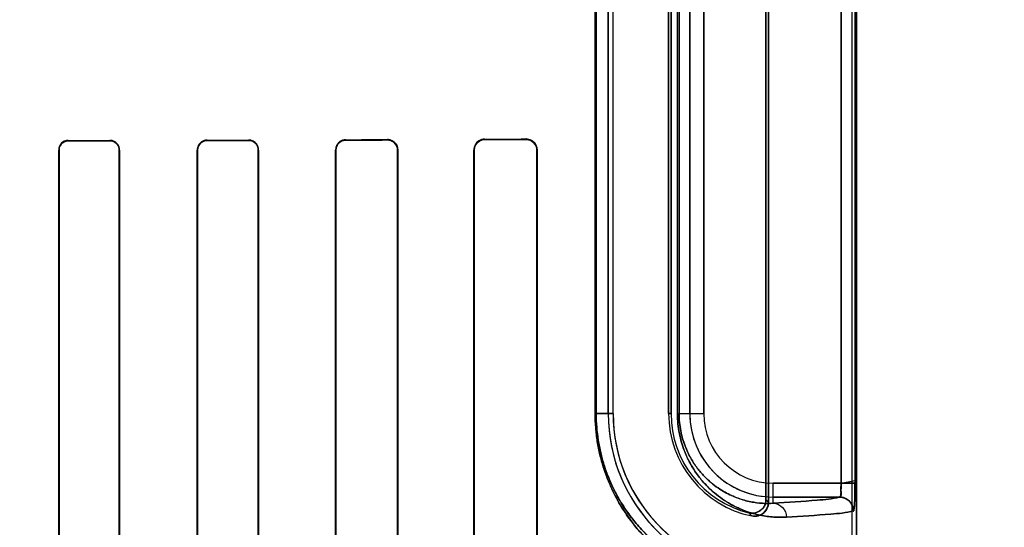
# Model space of a CAD drawing. Header units: millimetres. Extents: x 0 to 297, y 0 to 210.
# Tile 376 of 455: x 242.728 to 242.976, y 158.393 to 158.521. Entities that reach past the tile are written whole.
import ezdxf

# ---------------------------------------------------------------- set-up
doc = ezdxf.new("R2010")
doc.units = ezdxf.units.MM
doc.header["$LTSCALE"] = 16.335
doc.layers.get('0').update_dxf_attribs({"linetype": 'CONTINUOUS'})
for name, color, linetype in [('AXES_REF', 7, 'CONTINUOUS'), ('INTFCLR_1', 7, 'CONTINUOUS'), ('INTFCLR_72935', 7, 'CONTINUOUS')]:
    doc.layers.add(name, color=color, linetype=linetype)

msp = doc.modelspace()

# ---------------------------------------------------------------- linework, layer by layer
at = {"color": 7, "linetype": 'Continuous'}
for radius in [6.787079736, 6.7865, 6.743039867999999]:
    msp.add_circle((241.4889104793, 154.7114782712), radius, dxfattribs=at)
msp.add_arc((241.4889104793, 154.7114782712), 6.72, 278.2771290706, 261.7228709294, dxfattribs=at)
at = {"layer": 'AXES_REF', "color": 9, "linetype": 'Continuous'}
msp.add_circle((241.4889104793, 154.7114782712), 4.150003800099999, dxfattribs=at)
at = {"layer": 'AXES_REF', "color": 7, "linetype": 'Continuous'}
msp.add_arc((241.4889104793, 154.7114782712), 6.874, 113.0826847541, 66.9173152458, dxfattribs=at)
at = {"layer": 'AXES_REF', "color": 9, "linetype": 'Continuous'}
msp.add_arc((241.4889104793, 154.7114782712), 6.191158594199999, 94.4118118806, 85.5881881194, dxfattribs=at)
at = {"layer": 'INTFCLR_1', "color": 6, "linetype": 'Continuous'}
for p, q in [((242.9379582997, 159.0304801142), (242.9379582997, 157.1614683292)), ((242.9391925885, 159.0304683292), (242.9391925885, 157.1614683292)), ((242.916345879, 158.399812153), (242.916345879, 158.6111245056)), ((242.9169582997, 158.6118924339), (242.9169582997, 158.3990442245)), ((242.876555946, 158.5894683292), (242.876555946, 158.4214683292)), ((242.8777902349, 158.4214683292), (242.8777902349, 158.5894683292)), ((242.8917902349, 158.4214683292), (242.8917902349, 158.5894683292)), ((242.8924026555, 158.5894683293), (242.8924026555, 158.4214683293)), ((242.737955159, 158.4879683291), (242.737955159, 158.2849683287)), ((242.7380392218, 158.4879683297), (242.7380392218, 158.2849683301)), ((242.7532036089, 158.2849683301), (242.7532036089, 158.4879683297)), ((242.7532904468, 158.2849683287), (242.7532904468, 158.4879683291)), ((242.7728738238, 158.4879683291), (242.7728738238, 158.2849683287)), ((242.7729640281, 158.4879683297), (242.7729640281, 158.2849683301)), ((242.7882873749, 158.2849683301), (242.7882873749, 158.4879683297)), ((242.7883817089, 158.2849683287), (242.7883817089, 158.4879683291)), ((242.8077693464, 158.4879683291), (242.8077693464, 158.2849683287)), ((242.8078688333, 158.4879683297), (242.8078688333, 158.2849683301)), ((242.8233938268, 158.2849683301), (242.8233938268, 158.4879683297)), ((242.8234999, 158.2849683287), (242.8234999, 158.4879683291)), ((242.8426325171, 158.4879683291), (242.8426325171, 158.2849683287)), ((242.8427473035, 158.4879683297), (242.8427473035, 158.2849683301)), ((242.8585317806, 158.2849683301), (242.8585317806, 158.4879683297)), ((242.8586586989, 158.2849683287), (242.8586586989, 158.4879683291))]:
    msp.add_line(p, q, dxfattribs=at)
at = {"layer": 'INTFCLR_1', "color": 9, "linetype": 'Continuous'}
for p, q in [((242.9352921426, 158.4039077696), (242.9352921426, 158.6070288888)), ((242.9387884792, 158.6070288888), (242.9387884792, 158.4039077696)), ((242.8732516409, 158.4214683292), (242.8732516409, 158.5894683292)), ((242.8735098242, 158.5894683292), (242.8735098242, 158.4214683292)), ((242.8940143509, 158.4214683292), (242.8940143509, 158.5894683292)), ((242.8944233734, 158.5894683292), (242.8944233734, 158.4214683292)), ((242.897132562, 158.5894683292), (242.897132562, 158.4214683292)), ((242.900632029, 158.4214683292), (242.900632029, 158.5894683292)), ((242.740356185, 158.4902897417), (242.740356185, 158.4903743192)), ((242.750856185, 158.4903970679), (242.750856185, 158.4903108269)), ((242.775356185, 158.4903663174), (242.775356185, 158.4904572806)), ((242.785856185, 158.4904864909), (242.785856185, 158.4903930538)), ((242.810356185, 158.4904633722), (242.810356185, 158.4905640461)), ((242.820856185, 158.4906019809), (242.820856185, 158.4904973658)), ((242.845356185, 158.4905876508), (242.845356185, 158.4907045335)), ((242.855856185, 158.4907561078), (242.855856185, 158.490631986)), ((242.7379551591, 158.4879683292), (242.7380392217, 158.4879683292)), ((242.7532036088, 158.4879683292), (242.7532904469, 158.4879683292)), ((242.772873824, 158.4879683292), (242.7729640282, 158.4879683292)), ((242.7882873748, 158.4879683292), (242.7883817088, 158.4879683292)), ((242.8077693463, 158.4879683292), (242.8078688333, 158.4879683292)), ((242.8233938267, 158.4879683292), (242.8234999, 158.4879683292)), ((242.8426325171, 158.4879683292), (242.8427473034, 158.4879683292)), ((242.8585317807, 158.4879683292), (242.8586586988, 158.4879683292)), ((242.8732516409, 158.4214683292), (242.8777902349, 158.4214683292)), ((242.8924026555, 158.4214683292), (242.8917902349, 158.4214683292)), ((242.8940143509, 158.4214683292), (242.900632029, 158.4214683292)), ((242.9181925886, 158.3988371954), (242.9181925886, 158.4039077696)), ((242.9352921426, 158.4039077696), (242.9181925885, 158.4039077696)), ((242.9181925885, 158.4004083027), (242.9349151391, 158.4004083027))]:
    msp.add_line(p, q, dxfattribs=at)
at = {"layer": 'INTFCLR_1', "color": 7, "linetype": 'Continuous'}
for p, q in [((242.9352921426, 158.4039077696), (242.9387899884, 158.4045840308)), ((242.9387884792, 158.4039077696), (242.9352921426, 158.4039077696))]:
    msp.add_line(p, q, dxfattribs=at)
at = {"layer": 'INTFCLR_1', "color": 6, "linetype": 'Continuous'}
for radius, start, end in [(0.0416366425, 179.9999999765, 267.2479465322), (0.0404023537, 180.0000016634, 267.2480109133), (0.0264023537, 180.0000025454, 258.1110820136), (0.025789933, 179.9999997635, 256.1647639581)]:
    msp.add_arc((242.9181925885, 158.4214683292), radius, start, end, dxfattribs=at)
at = {"layer": 'INTFCLR_1', "color": 9, "linetype": 'Continuous'}
for centre, radius, start, end in [((242.9181925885, 158.4214683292), 0.0210600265, 179.9999999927, 270.000000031), ((242.9181925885, 158.4214683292), 0.0175605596, 180.0000002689, 269.9999999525), ((242.9618619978, 158.4354829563), 0.0578283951, 218.0856596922, 219.0588532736), ((242.9620839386, 158.441569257), 0.0674070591, 222.0440527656, 222.9598197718)]:
    msp.add_arc(centre, radius, start, end, dxfattribs=at)
at = {"layer": 'INTFCLR_1', "color": 6, "linetype": 'Continuous'}
for major_axis, ratio, start_param, end_param in [((0.3650864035, 0), 0.0034906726, -1.0322457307, -0.9983944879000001), ((0.3860864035, 0), 0.0034906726, -1.0644388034, -1.0330623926), ((0.3650864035, 0), 0.0034906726, -0.9162996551, -0.8795209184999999), ((0.3860864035, 0), 0.0034906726, -0.9573995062, -0.9237350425), ((0.3650864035, 0), 0.0034906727, -0.7888979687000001, -0.7475038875), ((0.3860864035, 0), 0.0034906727, -0.8415583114, -0.8044638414), ((0.3650864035, 0), 0.0034906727, -0.642674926, -0.5930216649), ((0.3860864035, 0), 0.0034906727, -0.7121557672, -0.6694696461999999)]:
    msp.add_ellipse((242.553106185, 158.4914683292), major_axis=major_axis, ratio=ratio, start_param=start_param, end_param=end_param, dxfattribs=at)
for points, knots in [([(242.740356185, 158.4903743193), (242.7397759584, 158.4903731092), (242.7385057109, 158.4898964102), (242.737955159, 158.4886139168), (242.737955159, 158.4879683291)], [0, 0, 0, 0, 0.4733403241, 1, 1, 1, 1]), ([(242.7403561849, 158.4902897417), (242.7398825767, 158.4902888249), (242.7386742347, 158.4899223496), (242.7380392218, 158.4886738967), (242.7380392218, 158.4879683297)], [0, 0, 0, 0, 0.4016441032, 1, 1, 1, 1]), ([(242.7532904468, 158.4879683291), (242.7532904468, 158.4884875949), (242.7528833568, 158.4897605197), (242.751574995, 158.4903986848), (242.7508561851, 158.490397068)], [0, 0, 0, 0, 0.419412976, 1, 1, 1, 1]), ([(242.7532036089, 158.4879683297), (242.7532036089, 158.4884732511), (242.7528066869, 158.4897017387), (242.7515454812, 158.4903122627), (242.750856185, 158.4903108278)], [0, 0, 0, 0, 0.4228046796, 1, 1, 1, 1]), ([(242.7753561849, 158.4904572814), (242.7748848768, 158.490456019), (242.7735981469, 158.4900993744), (242.7728738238, 158.4887580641), (242.7728738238, 158.4879683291)], [0, 0, 0, 0, 0.3737455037, 1, 1, 1, 1]), ([(242.7753561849, 158.4903663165), (242.7749077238, 158.4903652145), (242.773669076, 158.4900273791), (242.7729640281, 158.4887344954), (242.7729640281, 158.4879683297)], [0, 0, 0, 0, 0.3692179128, 1, 1, 1, 1]), ([(242.7883817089, 158.4879683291), (242.7883817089, 158.488488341), (242.787978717, 158.489804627), (242.7866192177, 158.4904886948), (242.785856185, 158.4904864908)], [0, 0, 0, 0, 0.4052942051, 1, 1, 1, 1]), ([(242.7882873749, 158.4879683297), (242.7882873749, 158.4884769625), (242.7878911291, 158.4897459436), (242.7865832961, 158.4903949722), (242.785856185, 158.4903930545)], [0, 0, 0, 0, 0.4115996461, 1, 1, 1, 1]), ([(242.810356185, 158.4905640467), (242.8098366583, 158.4905622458), (242.8084896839, 158.4901607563), (242.8077693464, 158.4887654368), (242.8077693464, 158.4879683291)], [0, 0, 0, 0, 0.3945884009, 1, 1, 1, 1]), ([(242.810356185, 158.4904633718), (242.8098375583, 158.4904617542), (242.8085379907, 158.4900568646), (242.8078688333, 158.4887168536), (242.8078688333, 158.4879683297)], [0, 0, 0, 0, 0.4092869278, 1, 1, 1, 1]), ([(242.8234999, 158.4879683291), (242.8234999, 158.4884722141), (242.8231202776, 158.4898413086), (242.8216921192, 158.4906051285), (242.820856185, 158.4906019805)], [0, 0, 0, 0, 0.3760826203, 1, 1, 1, 1]), ([(242.8233938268, 158.4879683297), (242.8233938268, 158.4884740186), (242.8230075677, 158.489793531), (242.8216385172, 158.4904999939), (242.820856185, 158.4904973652)], [0, 0, 0, 0, 0.3926077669, 1, 1, 1, 1]), ([(242.8453561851, 158.490704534), (242.8448516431, 158.4907021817), (242.8434423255, 158.4903214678), (242.8426325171, 158.4888474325), (242.8426325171, 158.4879683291)], [0, 0, 0, 0, 0.3646494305, 1, 1, 1, 1]), ([(242.8453561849, 158.490587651), (242.8448916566, 158.4905857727), (242.8435460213, 158.4902400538), (242.8427473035, 158.4888270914), (242.8427473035, 158.4879683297)], [0, 0, 0, 0, 0.3510423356, 1, 1, 1, 1]), ([(242.8586586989, 158.4879683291), (242.8586586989, 158.4884500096), (242.8583074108, 158.4898884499), (242.8567890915, 158.490760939), (242.8558561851, 158.4907561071)], [0, 0, 0, 0, 0.3405065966, 1, 1, 1, 1]), ([(242.8585317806, 158.4879683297), (242.8585317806, 158.488455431), (242.858170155, 158.4898354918), (242.8567227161, 158.4906358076), (242.8558561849, 158.4906319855)], [0, 0, 0, 0, 0.3598452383, 1, 1, 1, 1]), ([(242.9349151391, 158.4004083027), (242.935392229, 158.4004730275), (242.9351019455, 158.4023083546), (242.9352964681, 158.4032104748), (242.9352921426, 158.4039077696)], [0, 0, 0, 0, 0.4084435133, 1, 1, 1, 1]), ([(242.9120254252, 158.3964266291), (242.9125803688, 158.3962899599), (242.9137743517, 158.3962966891), (242.9156624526, 158.3973087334), (242.916345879, 158.3988813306), (242.916345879, 158.399812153)], [0, 0, 0, 0, 0.2761837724, 0.5501894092, 1, 1, 1, 1]), ([(242.9384080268, 158.3969088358), (242.938407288, 158.397574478), (242.9380552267, 158.3987463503), (242.9367505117, 158.4000540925), (242.9355797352, 158.4004075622), (242.9349151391, 158.4004083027)], [0, 0, 0, 0, 0.3682330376, 0.6323456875, 1, 1, 1, 1]), ([(242.9169582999, 158.3990442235), (242.9169582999, 158.3984839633), (242.9166765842, 158.3973454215), (242.9152892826, 158.3957670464), (242.9136452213, 158.3954445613), (242.9127533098, 158.3956323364)], [0, 0, 0, 0, 0.2757362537, 0.5514164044, 1, 1, 1, 1])]:
    msp.add_open_spline(points, degree=3, knots=knots, dxfattribs=at)
at = {"layer": 'INTFCLR_1', "color": 9, "linetype": 'Continuous'}
for points, knots in [([(242.8732516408, 158.4214683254), (242.873251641, 158.4202778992), (242.8733451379, 158.4179211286), (242.8736906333, 158.4150110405), (242.8740922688, 158.4127532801), (242.8745579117, 158.4106066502), (242.8751248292, 158.4085402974), (242.8757822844, 158.4065605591), (242.876465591, 158.4047147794), (242.8777179, 158.4017771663), (242.8793756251, 158.3986908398), (242.881179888, 158.3959252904), (242.8829263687, 158.3935316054), (242.8847449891, 158.3913847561), (242.8866061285, 158.3894727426), (242.8883622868, 158.387816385), (242.8897169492, 158.3866834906), (242.8906248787, 158.3859825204)], [0, 0, 0, 0, 0.0873056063, 0.1727704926, 0.2147018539, 0.2554518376, 0.3338358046, 0.3716889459, 0.4084198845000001, 0.4781551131, 0.6057604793, 0.6646683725, 0.7202366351, 0.8229940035, 0.8706560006, 0.9158765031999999, 1, 1, 1, 1]), ([(242.8735098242, 158.4214683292), (242.873509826, 158.4203313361), (242.8735987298, 158.4180804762), (242.8739272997, 158.4153011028), (242.8743092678, 158.4131447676), (242.8747520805, 158.4110947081), (242.8752911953, 158.4091213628), (242.8759164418, 158.4072308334), (242.87656621, 158.4054684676), (242.8777566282, 158.4026644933), (242.8793328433, 158.3997182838), (242.8810483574, 158.3970786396), (242.8827086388, 158.3947947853), (242.8844372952, 158.3927468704), (242.8862066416, 158.3909233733), (242.8878753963, 158.3893445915), (242.8891630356, 158.3882649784), (242.8900259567, 158.3875969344)], [0, 0, 0, 0, 0.08743937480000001, 0.173026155, 0.215012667, 0.255815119, 0.3342907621, 0.3721744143, 0.4089270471, 0.4787142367, 0.6063083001, 0.6652060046, 0.7207267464, 0.8233730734, 0.8709444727, 0.916075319, 1, 1, 1, 1]), ([(242.8940143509, 158.4214683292), (242.8940143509, 158.4206190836), (242.8940961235, 158.4189430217), (242.894450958, 158.4165120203), (242.895000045, 158.4142385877), (242.8956972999, 158.4121597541), (242.8965025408, 158.4102791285), (242.8973831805, 158.4085865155), (242.8983173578, 158.4070627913), (242.8995747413, 158.4052866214), (242.9012051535, 158.4033762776), (242.9032503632, 158.4014597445), (242.9052921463, 158.3999034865), (242.9078889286, 158.3982842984), (242.9110596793, 158.3968253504), (242.9142259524, 158.3959266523), (242.9166207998, 158.3955176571), (242.9188332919, 158.3952909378), (242.9204699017, 158.3952790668), (242.9215324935, 158.3953377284)], [0, 0, 0, 0, 0.0600375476, 0.1184073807, 0.1734336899, 0.2251567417, 0.2732358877, 0.317912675, 0.3599266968, 0.3994875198, 0.4716710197, 0.5370331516, 0.5972817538, 0.6528632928, 0.7531314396, 0.8428522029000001, 0.8846845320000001, 0.924765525, 1, 1, 1, 1]), ([(242.8944233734, 158.4214683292), (242.8944233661, 158.4207280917), (242.8944943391, 158.4192672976), (242.894802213, 158.4171488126), (242.8952786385, 158.4151680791), (242.8958834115, 158.4133576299), (242.8965818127, 158.4117203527), (242.8973455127, 158.4102472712), (242.8981554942, 158.4089218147), (242.899245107, 158.40737836), (242.9006572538, 158.40572), (242.902427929, 158.404058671), (242.9041948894, 158.4027122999), (242.9064387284, 158.4013157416), (242.9091766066, 158.4000631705), (242.9119079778, 158.3992998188), (242.9139711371, 158.3989595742), (242.9158739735, 158.398777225), (242.9172803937, 158.398778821), (242.9181925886, 158.3988371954)], [0, 0, 0, 0, 0.0604339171, 0.1191792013, 0.1745255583, 0.2265330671, 0.274833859, 0.3197007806, 0.3618819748, 0.401549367, 0.4738586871, 0.539260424, 0.5994174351, 0.6549168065, 0.7547846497, 0.8440250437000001, 0.8855731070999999, 0.9253749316, 1, 1, 1, 1]), ([(242.9349151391, 158.4004083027), (242.933077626, 158.3999059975), (242.92744679, 158.3994777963), (242.9218836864, 158.3990428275), (242.9181925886, 158.3988371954)], [0, 0, 0, 0, 0.3400599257, 1, 1, 1, 1]), ([(242.9181925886, 158.3988371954), (242.9190497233, 158.3988325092), (242.9208481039, 158.3980409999), (242.9215280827, 158.3962234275), (242.9215324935, 158.3953377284)], [0, 0, 0, 0, 0.4918058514, 1, 1, 1, 1]), ([(242.9215324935, 158.3953377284), (242.9252573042, 158.3955433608), (242.9308714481, 158.3959785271), (242.9365528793, 158.3964062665), (242.9384080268, 158.3969088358)], [0, 0, 0, 0, 0.6599704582, 1, 1, 1, 1])]:
    msp.add_open_spline(points, degree=3, knots=knots, dxfattribs=at)
at = {"layer": 'INTFCLR_1', "color": 7, "linetype": 'Continuous'}
for points, knots in [([(242.9387899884, 158.4045840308), (242.9387920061, 158.4041332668), (242.938786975, 158.4030237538), (242.9387723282, 158.4015152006), (242.9387386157, 158.4001006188), (242.9386839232, 158.3988531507), (242.9386375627, 158.3978005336), (242.9385135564, 158.3971699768), (242.9384646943, 158.3969241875), (242.9384080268, 158.3969088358)], [0, 0, 0, 0, 0.1753970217, 0.4315905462, 0.5876692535, 0.7243269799, 0.9227195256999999, 0.9771554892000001, 1, 1, 1, 1]), ([(242.9384080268, 158.3969088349), (242.9385524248, 158.397492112), (242.9386926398, 158.3985794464), (242.938741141, 158.4002750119), (242.938782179, 158.4020185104), (242.938788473, 158.4032619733), (242.9387884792, 158.4039077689)], [0, 0, 0, 0, 0.2545293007, 0.4687274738, 0.7240376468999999, 1, 1, 1, 1])]:
    msp.add_open_spline(points, degree=3, knots=knots, dxfattribs=at)
at = {"layer": 'INTFCLR_72935', "color": 6, "linetype": 'Continuous'}
for p, q in [((242.9379582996, 159.0304918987), (242.9379582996, 157.1614683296)), ((242.9391925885, 157.1614683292), (242.9391925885, 159.0304683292)), ((242.916345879, 158.6111245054), (242.916345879, 158.3998121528)), ((242.9169582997, 158.3990442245), (242.9169582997, 158.6118924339)), ((242.876555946, 158.4214683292), (242.876555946, 158.5894683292)), ((242.8777902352, 158.421468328), (242.8777902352, 158.58946833)), ((242.8917902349, 158.5894683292), (242.8917902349, 158.4214683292)), ((242.8924026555, 158.4214683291), (242.8924026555, 158.5894683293)), ((242.7379551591, 158.2849683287), (242.7379551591, 158.4879683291)), ((242.7380392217, 158.2849683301), (242.7380392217, 158.4879683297)), ((242.7532036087, 158.4879683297), (242.7532036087, 158.2849683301)), ((242.753290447, 158.4879683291), (242.753290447, 158.2849683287)), ((242.772873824, 158.2849683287), (242.772873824, 158.4879683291)), ((242.7729640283, 158.2849683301), (242.7729640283, 158.4879683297)), ((242.7882873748, 158.4879683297), (242.7882873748, 158.2849683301)), ((242.7883817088, 158.4879683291), (242.7883817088, 158.2849683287)), ((242.8077693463, 158.2849683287), (242.8077693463, 158.4879683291)), ((242.8078688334, 158.2849683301), (242.8078688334, 158.4879683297)), ((242.8233938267, 158.4879683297), (242.8233938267, 158.2849683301)), ((242.8234998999, 158.4879683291), (242.8234998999, 158.2849683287)), ((242.8426325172, 158.2849683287), (242.8426325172, 158.4879683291)), ((242.8427473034, 158.2849683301), (242.8427473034, 158.4879683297)), ((242.8585317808, 158.4879683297), (242.8585317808, 158.2849683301)), ((242.8586586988, 158.4879683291), (242.8586586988, 158.2849683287))]:
    msp.add_line(p, q, dxfattribs=at)
at = {"layer": 'INTFCLR_72935', "color": 9, "linetype": 'Continuous'}
for p, q in [((242.9352921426, 158.6070288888), (242.9352921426, 158.4039077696)), ((242.9387884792, 158.6070288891), (242.9387884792, 158.4039077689)), ((242.8732516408, 158.4214683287), (242.8732516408, 158.5894683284)), ((242.8735098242, 158.4214683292), (242.8735098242, 158.5894683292)), ((242.8940143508, 158.4214683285), (242.8940143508, 158.5894683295)), ((242.8944233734, 158.4214683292), (242.8944233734, 158.5894683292)), ((242.897132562, 158.4214683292), (242.897132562, 158.5894683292)), ((242.900632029, 158.5894683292), (242.900632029, 158.4214683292)), ((242.740356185, 158.4903743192), (242.740356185, 158.4902897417)), ((242.750856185, 158.4903108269), (242.750856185, 158.4903970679)), ((242.775356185, 158.4904572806), (242.775356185, 158.4903663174)), ((242.785856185, 158.4903930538), (242.785856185, 158.4904864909)), ((242.810356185, 158.4905640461), (242.810356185, 158.4904633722)), ((242.820856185, 158.4904973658), (242.820856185, 158.4906019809)), ((242.845356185, 158.4907045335), (242.845356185, 158.4905876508)), ((242.855856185, 158.490631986), (242.855856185, 158.4907561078)), ((242.7380392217, 158.4879683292), (242.7379551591, 158.4879683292)), ((242.7532904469, 158.4879683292), (242.7532036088, 158.4879683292)), ((242.7729640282, 158.4879683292), (242.772873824, 158.4879683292)), ((242.7883817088, 158.4879683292), (242.7882873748, 158.4879683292)), ((242.8078688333, 158.4879683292), (242.8077693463, 158.4879683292)), ((242.8234999, 158.4879683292), (242.8233938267, 158.4879683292)), ((242.8427473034, 158.4879683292), (242.8426325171, 158.4879683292)), ((242.8586586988, 158.4879683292), (242.8585317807, 158.4879683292)), ((242.8777902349, 158.4214683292), (242.8732516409, 158.4214683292)), ((242.8917902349, 158.4214683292), (242.8924026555, 158.4214683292)), ((242.8940143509, 158.4214683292), (242.900632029, 158.4214683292)), ((242.9181925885, 158.3988371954), (242.9181925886, 158.4039077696)), ((242.9181925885, 158.4039077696), (242.9387884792, 158.4039077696)), ((242.9349151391, 158.4004083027), (242.9181925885, 158.4004083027))]:
    msp.add_line(p, q, dxfattribs=at)
at = {"layer": 'INTFCLR_72935', "color": 7, "linetype": 'Continuous'}
for points in [[(242.8217280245, 158.49045698), (242.8216383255, 158.4904862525), (242.8215466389, 158.4905125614), (242.8214530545, 158.4905357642), (242.8213577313, 158.4905557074), (242.8212607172, 158.4905722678), (242.8211619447, 158.4905853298), (242.8210614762, 158.4905947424), (242.8209595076, 158.4906003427), (242.820856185, 158.4906019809)], [(242.855856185, 158.490631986), (242.8559515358, 158.4906306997), (242.8560477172, 158.4906259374), (242.8561445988, 158.490617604), (242.8562428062, 158.4906055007), (242.856341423, 158.4905895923), (242.8564380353, 158.4905702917), (242.8565317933, 158.4905479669), (242.8566233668, 158.4905226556), (242.8567126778, 158.4904945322)]]:
    msp.add_lwpolyline(points, dxfattribs=at)
at = {"layer": 'INTFCLR_72935', "color": 6, "linetype": 'Continuous'}
for radius, start, end in [(0.0416366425, 180.0000000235, 270), (0.0404023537, 180.0000016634, 271.7506536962), (0.0264023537, 180.0000025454, 258.1110820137), (0.025789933, 180.0000001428, 256.164763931)]:
    msp.add_arc((242.9181925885, 158.4214683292), radius, start, end, dxfattribs=at)
at = {"layer": 'INTFCLR_72935', "color": 9, "linetype": 'Continuous'}
for centre, radius, start, end in [((242.9181925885, 158.4214683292), 0.0210600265, 180.0000000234, 269.9999999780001), ((242.9181925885, 158.4214683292), 0.0175605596, 180.0000002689, 269.9999999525), ((242.9618619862, 158.4354829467), 0.0578283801, 218.0856592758, 219.058853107), ((242.9620838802, 158.4415692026), 0.0674069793, 222.0440516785, 222.9598197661)]:
    msp.add_arc(centre, radius, start, end, dxfattribs=at)
at = {"layer": 'INTFCLR_72935', "color": 6, "linetype": 'Continuous'}
for major_axis, ratio, start_param, end_param in [((0.3650864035, 0), 0.0034906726, -1.0322457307, -0.9983944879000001), ((0.3860864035, 0), 0.0034906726, -1.0644388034, -1.0330623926), ((0.3650864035, 0), 0.0034906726, -0.9162996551, -0.8795209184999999), ((0.3860864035, 0), 0.0034906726, -0.9573995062, -0.9237350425), ((0.3650864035, 0), 0.0034906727, -0.7888979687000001, -0.7475038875), ((0.3860864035, 0), 0.0034906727, -0.8415583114, -0.8044638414), ((0.3650864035, 0), 0.0034906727, -0.642674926, -0.5930216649), ((0.3860864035, 0), 0.0034906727, -0.7121557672, -0.6694696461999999)]:
    msp.add_ellipse((242.553106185, 158.4914683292), major_axis=major_axis, ratio=ratio, start_param=start_param, end_param=end_param, dxfattribs=at)
for points, knots in [([(242.7403561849, 158.4903743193), (242.7399043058, 158.4903733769), (242.7386605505, 158.4900331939), (242.7379551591, 158.4887355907), (242.7379551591, 158.4879683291)], [0, 0, 0, 0, 0.3706543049, 1, 1, 1, 1]), ([(242.7380392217, 158.4879683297), (242.7380392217, 158.4884754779), (242.7384385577, 158.4896917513), (242.7396822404, 158.4902884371), (242.7403561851, 158.4902897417)], [0, 0, 0, 0, 0.4293884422, 1, 1, 1, 1]), ([(242.753290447, 158.4879683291), (242.753290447, 158.4884914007), (242.7528799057, 158.4897655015), (242.7515714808, 158.4903986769), (242.750856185, 158.490397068)], [0, 0, 0, 0, 0.4223874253, 1, 1, 1, 1]), ([(242.7508561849, 158.4903108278), (242.7514235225, 158.4903120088), (242.7526657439, 158.4898493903), (242.7532036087, 158.488597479), (242.7532036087, 158.4879683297)], [0, 0, 0, 0, 0.4741700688, 1, 1, 1, 1]), ([(242.775356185, 158.4904572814), (242.7748727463, 158.4904559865), (242.7735832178, 158.4900873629), (242.772873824, 158.488746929), (242.772873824, 158.4879683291)], [0, 0, 0, 0, 0.3830625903, 1, 1, 1, 1]), ([(242.7729640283, 158.4879683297), (242.7729640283, 158.4884768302), (242.7733601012, 158.489729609), (242.7746457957, 158.4903645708), (242.7753561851, 158.4903663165)], [0, 0, 0, 0, 0.417182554, 1, 1, 1, 1]), ([(242.7883817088, 158.4879683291), (242.7883817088, 158.4884878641), (242.7879799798, 158.4898044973), (242.7866197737, 158.4904886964), (242.7858561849, 158.4904864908)], [0, 0, 0, 0, 0.404897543, 1, 1, 1, 1]), ([(242.7858561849, 158.4903930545), (242.7863292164, 158.4903943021), (242.78759177, 158.4900389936), (242.7882873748, 158.4887287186), (242.7882873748, 158.4879683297)], [0, 0, 0, 0, 0.3835128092, 1, 1, 1, 1]), ([(242.8103561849, 158.4905640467), (242.8098283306, 158.4905622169), (242.8084792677, 158.4901526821), (242.8077693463, 158.4887577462), (242.8077693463, 158.4879683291)], [0, 0, 0, 0, 0.4007193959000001, 1, 1, 1, 1]), ([(242.8078688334, 158.4879683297), (242.8078688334, 158.4884752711), (242.8082577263, 158.489773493), (242.8095967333, 158.490461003), (242.8103561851, 158.4904633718)], [0, 0, 0, 0, 0.4003021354, 1, 1, 1, 1]), ([(242.8208561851, 158.4904973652), (242.8213697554, 158.4904990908), (242.8226920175, 158.4901086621), (242.8233938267, 158.4887432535), (242.8233938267, 158.4879683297)], [0, 0, 0, 0, 0.3985831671, 1, 1, 1, 1]), ([(242.845356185, 158.490704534), (242.8448410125, 158.4907021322), (242.84342939, 158.490310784), (242.8426325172, 158.4888376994), (242.8426325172, 158.4879683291)], [0, 0, 0, 0, 0.3720910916, 1, 1, 1, 1]), ([(242.8427473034, 158.4879683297), (242.8427473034, 158.488463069), (242.843117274, 158.489817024), (242.8445249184, 158.4905842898), (242.8453561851, 158.490587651)], [0, 0, 0, 0, 0.3731029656, 1, 1, 1, 1]), ([(242.855856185, 158.4907561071), (242.8563959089, 158.4907589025), (242.8578498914, 158.4903580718), (242.8586586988, 158.4888485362), (242.8586586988, 158.4879683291)], [0, 0, 0, 0, 0.3801089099, 1, 1, 1, 1]), ([(242.916345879, 158.3998121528), (242.916345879, 158.3992406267), (242.9160538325, 158.3980828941), (242.9146196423, 158.3964915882), (242.9129292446, 158.3962040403), (242.9120254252, 158.3964266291)], [0, 0, 0, 0, 0.2761842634, 0.5501881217, 1, 1, 1, 1]), ([(242.9127533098, 158.3956323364), (242.9133015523, 158.3955169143), (242.9144737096, 158.3955580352), (242.9163040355, 158.3965904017), (242.9169582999, 158.3981327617), (242.9169582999, 158.3990442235)], [0, 0, 0, 0, 0.2757365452, 0.5514172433, 1, 1, 1, 1])]:
    msp.add_open_spline(points, degree=3, knots=knots, dxfattribs=at)
at = {"layer": 'INTFCLR_72935', "color": 7, "linetype": 'Continuous'}
for points, knots in [([(242.8208561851, 158.4906019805), (242.821395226, 158.4905984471), (242.8227715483, 158.4901973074), (242.8235054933, 158.4887716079), (242.8234998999, 158.4879683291)], [0, 0, 0, 0, 0.4015734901, 1, 1, 1, 1]), ([(242.8558561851, 158.4906319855), (242.8563573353, 158.490625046), (242.8577407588, 158.4902718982), (242.8585359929, 158.488821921), (242.8585317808, 158.4879683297)], [0, 0, 0, 0, 0.3699426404, 1, 1, 1, 1]), ([(242.9352921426, 158.4039077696), (242.9352921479, 158.403682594), (242.9352876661, 158.4028022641), (242.9352083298, 158.4015708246), (242.9351273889, 158.4008154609), (242.93495994, 158.4003344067), (242.9348727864, 158.4003861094)], [0, 0, 0, 0, 0.1877948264, 0.7473227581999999, 0.9154867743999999, 1, 1, 1, 1]), ([(242.9352921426, 158.4039077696), (242.9352921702, 158.4033220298), (242.9350995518, 158.4023835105), (242.9355011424, 158.4004881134), (242.9349151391, 158.4004083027)], [0, 0, 0, 0, 0.4975901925, 1, 1, 1, 1]), ([(242.9383651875, 158.3968645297), (242.9385030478, 158.3967003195), (242.9386261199, 158.3981604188), (242.9387088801, 158.3990270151), (242.9387764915, 158.4014694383), (242.9387884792, 158.403022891), (242.9387884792, 158.4039077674)], [0, 0, 0, 0, 0.0908190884, 0.3065073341, 0.6251820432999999, 1, 1, 1, 1]), ([(242.9387884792, 158.4039077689), (242.9387884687, 158.4032607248), (242.9387821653, 158.4020163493), (242.9387410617, 158.4002723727), (242.9386925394, 158.3985780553), (242.9385523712, 158.3974916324), (242.9384080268, 158.3969088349)], [0, 0, 0, 0, 0.2764956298, 0.5316617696, 0.7456751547, 1, 1, 1, 1]), ([(242.9348727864, 158.4003861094), (242.9355388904, 158.4003892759), (242.9367161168, 158.4000373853), (242.9380226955, 158.3987173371), (242.9383683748, 158.3975352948), (242.9383651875, 158.3968645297)], [0, 0, 0, 0, 0.3667335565, 0.63070025, 1, 1, 1, 1]), ([(242.9384080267, 158.3969088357), (242.9384070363, 158.3978011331), (242.9376623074, 158.3996579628), (242.9358062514, 158.4004073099), (242.9349151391, 158.4004083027)], [0, 0, 0, 0, 0.5003322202, 1, 1, 1, 1])]:
    msp.add_open_spline(points, degree=3, knots=knots, dxfattribs=at)
at = {"layer": 'INTFCLR_72935', "color": 9, "linetype": 'Continuous'}
for points, knots in [([(242.890624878, 158.3859825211), (242.890179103, 158.3863266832), (242.8892786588, 158.3870498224), (242.8874529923, 158.3886374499), (242.885138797, 158.3909201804), (242.8824141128, 158.3941366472), (242.8802548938, 158.3972663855), (242.8786046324, 158.4001258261), (242.87739447, 158.4025373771), (242.8764723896, 158.4046978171), (242.8757880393, 158.4065441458), (242.87512868, 158.4085270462), (242.8745597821, 158.4105986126), (242.8740928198, 158.4127502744), (242.8736908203, 158.4150097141), (242.873345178, 158.4179206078), (242.8732516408, 158.4202774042), (242.8732516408, 158.4214683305)], [0, 0, 0, 0, 0.0413024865, 0.0846715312, 0.1774021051, 0.2793807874, 0.3933986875, 0.4557012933, 0.5213991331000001, 0.5911591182, 0.627848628, 0.6657851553, 0.7443884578, 0.7852403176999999, 0.8272296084, 0.9126586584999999, 1, 1, 1, 1]), ([(242.8900259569, 158.3875969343), (242.8896017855, 158.3879253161), (242.8887458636, 158.3886146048), (242.8870102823, 158.390128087), (242.8848110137, 158.3923045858), (242.8822213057, 158.3953724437), (242.8801689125, 158.398358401), (242.8786002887, 158.4010872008), (242.8774491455, 158.4033900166), (242.8765727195, 158.4054524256), (242.8759217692, 158.4072154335), (242.8752949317, 158.4091086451), (242.8747537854, 158.4110871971), (242.8743098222, 158.4131419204), (242.8739274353, 158.4152998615), (242.873598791, 158.4180799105), (242.8735098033, 158.4203308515), (242.8735098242, 158.4214683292)], [0, 0, 0, 0, 0.0412531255, 0.0844882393, 0.1770562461, 0.278887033, 0.3928115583, 0.4551419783, 0.5208337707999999, 0.5906798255, 0.6273504, 0.6653375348, 0.7440231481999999, 0.7849372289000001, 0.8269693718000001, 0.9125242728, 1, 1, 1, 1]), ([(242.921532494, 158.3953377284), (242.9204725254, 158.3952792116), (242.9182526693, 158.3952948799), (242.9147955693, 158.3957673), (242.9110886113, 158.3968146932), (242.9079123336, 158.3982713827), (242.9053084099, 158.3998920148), (242.9036369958, 158.4011644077), (242.9023025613, 158.402347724), (242.9009135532, 158.4037180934), (242.8991982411, 158.4057275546), (242.8976557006, 158.408067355), (242.8965171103, 158.4102478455), (242.8957070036, 158.4121337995), (242.8950051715, 158.4142200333), (242.8944549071, 158.4164920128), (242.8940971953, 158.4189302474), (242.8940143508, 158.4206097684), (242.8940143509, 158.4214683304)], [0, 0, 0, 0, 0.0750536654, 0.156480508, 0.2459796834, 0.3464559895, 0.4023291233, 0.4625807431, 0.4947026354, 0.5283756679, 0.6004715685, 0.6810517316, 0.7259046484, 0.7742538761, 0.8260146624, 0.8813433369, 0.9392998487, 1, 1, 1, 1]), ([(242.9181925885, 158.3988371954), (242.9172826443, 158.3987789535), (242.9153745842, 158.3987765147), (242.9123983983, 158.3991648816), (242.9092015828, 158.4000540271), (242.9064589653, 158.4013045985), (242.9042089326, 158.4027024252), (242.9024343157, 158.4040528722), (242.9006601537, 158.4057167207), (242.8989177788, 158.40776262), (242.8975814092, 158.4097965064), (242.8965944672, 158.4116929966), (242.8958918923, 158.4133346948), (242.8952831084, 158.4151519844), (242.8948055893, 158.4171316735), (242.8944952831, 158.4192562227), (242.8944233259, 158.4207199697), (242.8944233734, 158.4214683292)], [0, 0, 0, 0, 0.07444774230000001, 0.1553151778, 0.244333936, 0.3444117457, 0.4002041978, 0.4603600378, 0.5261873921, 0.5984175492, 0.679289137, 0.7242686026, 0.7728488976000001, 0.8249350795, 0.8805719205, 0.9388974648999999, 1, 1, 1, 1]), ([(242.9181925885, 158.3988371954), (242.921883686, 158.3990428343), (242.927446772, 158.3994778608), (242.9330776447, 158.3999059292), (242.9349151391, 158.4004083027)], [0, 0, 0, 0, 0.6599400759, 1, 1, 1, 1]), ([(242.9181925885, 158.3988371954), (242.9190497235, 158.3988325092), (242.9208481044, 158.3980410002), (242.9215280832, 158.3962234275), (242.921532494, 158.3953377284)], [0, 0, 0, 0, 0.491805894, 1, 1, 1, 1]), ([(242.9384080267, 158.3969088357), (242.9365528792, 158.3964062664), (242.9308714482, 158.3959785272), (242.9252573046, 158.3955433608), (242.921532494, 158.3953377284)], [0, 0, 0, 0, 0.3400295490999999, 1, 1, 1, 1])]:
    msp.add_open_spline(points, degree=3, knots=knots, dxfattribs=at)

doc.saveas('drawing.dxf')
